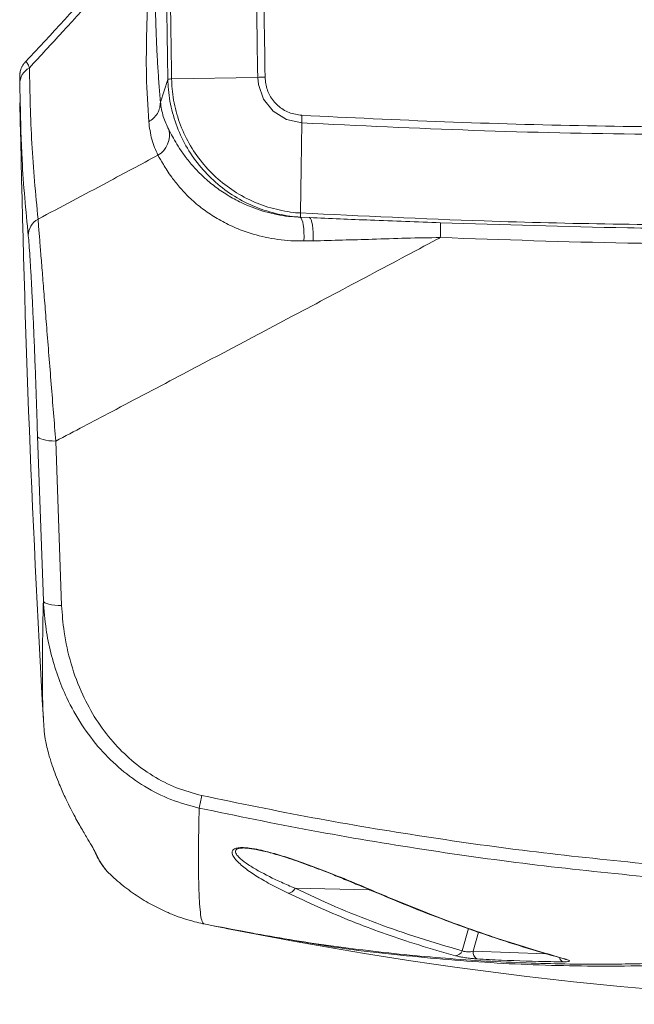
# Model space of a CAD drawing. Header units: millimetres. Extents: x 0 to 8410, y 0 to 5940.
# Tile 302 of 319: x 7117 to 7275, y 3503 to 3754. Entities that reach past the tile are written whole.
import ezdxf

# ---------------------------------------------------------------- set-up
doc = ezdxf.new("R2010")
doc.units = ezdxf.units.MM
doc.header["$LTSCALE"] = 10

msp = doc.modelspace()

# ---------------------------------------------------------------- linework, layer by layer
at = {"color": 8, "linetype": 'Continuous', "lineweight": 0}
for p, q in [((7153.42183, 3733.106318), (7155.322473, 3738.892976)), ((7189.183439, 3703.708711), (7189.168478, 3703.674379)), ((7189.168478, 3703.674379), (7191.550816, 3703.580919)), ((7191.550816, 3703.580919), (7189.183439, 3703.708711)), ((7192.440028, 3697.640363), (7190.119113, 3697.605792)), ((7123.502324, 3605.706158), (7121.999974, 3647.773686)), ((7126.667465, 3646.50518), (7128.168802, 3604.489747)), ((7136.531512, 3541.899148), (7136.916707, 3541.184369)), ((7187.841366, 3532.235208), (7206.838052, 3531.881514)), ((7230.524386, 3516.289297), (7232.141028, 3521.92587)), ((7234.750117, 3521.035376), (7233.353104, 3516.164604)), ((7233.353104, 3516.164604), (7251.938629, 3515.529338))]:
    msp.add_line(p, q, dxfattribs=at)
at = {"color": 7, "linetype": 'Continuous', "lineweight": 0}
for p, q in [((7155.322428, 3738.900247), (7155.322473, 3738.892976)), ((7156.271617, 3739.014927), (7178.280125, 3739.411894)), ((7117.598738, 3732.908192), (7117.449741, 3737.660232)), ((7189.183439, 3703.708711), (7189.191754, 3703.708473)), ((7123.501192, 3575.488511), (7123.49927, 3575.527373)), ((7123.723413, 3572.27284), (7123.869176, 3571.049395)), ((7139.279525, 3537.18895), (7139.548148, 3536.850515)), ((7139.524232, 3536.835018), (7139.712195, 3536.631647)), ((7164.518767, 3523.145829), (7165.343386, 3522.976731)), ((7167.239468, 3522.59523), (7177.165712, 3520.807687))]:
    msp.add_line(p, q, dxfattribs=at)
at = {"color": 8, "linetype": 'Continuous', "lineweight": 0, "flags": 128}
for points in [[(7189.528103, 3727.792326), (7189.528043, 3727.792326), (7185.63437, 3728.675547), (7182.247247, 3730.792108), (7179.770063, 3733.88249), (7178.456958, 3737.585846), (7178.280111, 3739.411894), (7178.280111, 3739.411894)], [(7189.168478, 3703.674379), (7189.398955, 3703.462663), (7189.609329, 3703.051868), (7189.792301, 3702.456299), (7189.941551, 3701.696578), (7190.051938, 3700.798813), (7190.11962, 3699.794236), (7190.142284, 3698.717418), (7190.119113, 3697.605792)], [(7191.550816, 3703.580919), (7191.764991, 3703.374329), (7191.960405, 3702.973905), (7192.130472, 3702.393356), (7192.26947, 3701.651994), (7192.37272, 3700.774852), (7192.43678, 3699.791494), (7192.459459, 3698.734823), (7192.440028, 3697.640363)], [(7121.999974, 3647.773686), (7122.12133, 3647.512499), (7122.405331, 3647.266689), (7122.842486, 3647.044364), (7123.418222, 3646.852914), (7124.113302, 3646.698895), (7124.904539, 3646.587435), (7125.765513, 3646.522108), (7126.667465, 3646.50518)], [(7123.502324, 3605.706158), (7123.623635, 3605.446878), (7123.907561, 3605.204526), (7124.344627, 3604.987326), (7124.920244, 3604.802433), (7125.61519, 3604.656163), (7126.406263, 3604.553166), (7127.267043, 3604.497138), (7128.168802, 3604.489747)], [(7136.5793, 3541.680756), (7136.627595, 3541.585389), (7136.916707, 3541.184369)], [(7256.798024, 3514.13137), (7256.897303, 3514.107052), (7257.12883, 3514.084879)]]:
    msp.add_lwpolyline(points, dxfattribs=at)
at = {"color": 7, "linetype": 'Continuous', "lineweight": 0, "flags": 128}
msp.add_lwpolyline([(7189.241524, 3704.760495), (7189.384128, 3716.221038), (7189.528103, 3727.792564)], dxfattribs=at)
at = {"color": 8, "linetype": 'Continuous', "lineweight": 0}
for centre, radius, start, end in [((7122.171871, 3737.699672), 4.722295, 118.08143945, 180.47852556), ((7149.822128, 3724.630371), 5.906497, 300.13758502, 14.5056763), ((7124.410691, 3698.976505), 4.771581, 118.47514542, 180.37557726), ((7143.872468, 3701.813123), 81.164837, 357.65144489, 0.32426911), ((6969.753807, 3597.791442), 198.736343, 346.89730669, 347.8396783), ((7185.974888, 3533.010813), 2.021213, 272.05638236, 337.43493277), ((7209.146278, 3532.066166), 1.070854, 246.51668298, 273.08342915), ((7228.764485, 3516.846987), 1.846151, 271.51150342, 342.41725249), ((7235.197527, 3515.845495), 1.871824, 170.18427428, 242.08624159), ((7256.937614, 3514.845278), 1.527383, 191.72490925, 246.77914595)]:
    msp.add_arc(centre, radius, start, end, dxfattribs=at)
at = {"color": 7, "linetype": 'Continuous', "lineweight": 0}
for centre, radius, start, end in [((11151.817261, 3807.574759), 4035, 181.060325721, 183.297379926), ((7366.817261, 4507.574759), 1005, 258.717778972, 269.646402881)]:
    msp.add_arc(centre, radius, start, end, dxfattribs=at)
at = {"color": 8, "linetype": 'Continuous', "lineweight": 0}
for points, knots in [([(7178.28014, 3739.411894), (7178.10116, 3751.316149), (7177.743186, 3775.125596), (7177.708977, 3798.937717), (7177.691872, 3810.844246)], [0, 0, 0, 0, 0.49998033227, 1, 1, 1, 1]), ([(7179.581042, 3810.842696), (7179.598144, 3798.941969), (7179.632346, 3775.141529), (7179.990347, 3751.343766), (7180.169339, 3739.445391)], [0, 0, 0, 0, 0.5000213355, 1, 1, 1, 1]), ([(7155.322473, 3738.892976), (7155.166037, 3749.120073), (7154.844035, 3770.171202), (7154.772022, 3791.224692), (7154.734994, 3802.049938)], [0, 0, 0, 0, 0.4858217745, 1, 1, 1, 1]), ([(7155.685897, 3802.051488), (7155.722922, 3791.229063), (7155.794811, 3770.215712), (7156.115898, 3749.204713), (7156.271617, 3739.014927)], [0, 0, 0, 0, 0.5150261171, 1, 1, 1, 1]), ([(7150.8512, 3775.139514), (7150.063727, 3774.29993), (7142.52416, 3766.261437), (7132.207856, 3755.18104), (7122.739901, 3744.897429), (7119.948964, 3741.866055)], [0, 0, 0, 0, 0.0759970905, 0.7276250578, 1, 1, 1, 1]), ([(7150.424237, 3728.077236), (7150.186688, 3731.974073), (7149.711602, 3739.767538), (7149.880745, 3751.663349), (7150.352648, 3763.535428), (7150.68503, 3771.271807), (7150.8512, 3775.139514)], [0, 0, 0, 0, 0.2500315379, 0.5000497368, 0.7500560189, 1, 1, 1, 1]), ([(7152.106385, 3759.583178), (7152.108238, 3759.399097), (7152.117755, 3758.453577), (7152.149669, 3756.7191), (7152.202765, 3754.456094), (7152.272821, 3752.166248), (7152.354587, 3749.958604), (7152.447054, 3747.835002), (7152.542159, 3745.904398), (7152.651442, 3743.892856), (7152.822879, 3741.040354), (7153.071192, 3737.403662), (7153.308229, 3734.498588), (7153.42183, 3733.106318)], [0, 0, 0, 0, 0.0211802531, 0.1087906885, 0.1999399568, 0.2822218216, 0.3725465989, 0.453692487, 0.5256599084, 0.5931243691, 0.682388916, 0.8477834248, 1, 1, 1, 1]), ([(7118.806074, 3743.190828), (7118.828965, 3743.230489), (7118.990178, 3743.509801), (7119.367538, 3743.170642), (7119.755032, 3742.301194), (7119.948964, 3741.866055)], [0, 0, 0, 0, 0.0763546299, 0.5377361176, 1, 1, 1, 1]), ([(7119.948964, 3741.866055), (7120.069241, 3735.434489), (7120.309824, 3722.569787), (7121.527031, 3709.637681), (7122.135709, 3703.170839)], [0, 0, 0, 0, 0.4999390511, 1, 1, 1, 1]), ([(7189.191754, 3703.708473), (7189.189017, 3703.708632), (7188.302409, 3703.760087), (7185.404068, 3704.041746), (7180.568862, 3705.115286), (7174.935581, 3707.392019), (7169.787015, 3710.585249), (7165.229551, 3714.573614), (7161.411041, 3719.291576), (7158.410723, 3724.585368), (7156.374422, 3730.312097), (7155.476692, 3735.157542), (7155.358018, 3738.036775), (7155.322428, 3738.900247)], [0, 0, 0, 0, 0.00015325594, 0.04964752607, 0.16264519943, 0.27564155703, 0.38773255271, 0.49982380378, 0.61277468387, 0.72572499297, 0.83867140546, 0.95161811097, 1, 1, 1, 1]), ([(7156.273405, 3739.015046), (7156.307372, 3738.182019), (7156.421434, 3735.384651), (7157.290801, 3730.670615), (7159.271773, 3725.089196), (7162.193354, 3719.929752), (7165.913803, 3715.332534), (7170.355621, 3711.445206), (7175.374198, 3708.342196), (7180.864027, 3706.103221), (7185.572416, 3705.136571), (7188.384896, 3704.761567), (7189.241519, 3704.761568), (7189.241539, 3704.761568)], [0, 0, 0, 0, 0.0479420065, 0.1609927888, 0.2740420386, 0.3871016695, 0.5001594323, 0.6123771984, 0.7245967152, 0.8377012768, 0.9508058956, 0.999998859, 1, 1, 1, 1]), ([(7180.169384, 3739.445391), (7180.284353, 3738.340185), (7180.452912, 3736.71982), (7181.609397, 3734.234992), (7183.343499, 3732.066393), (7186.239316, 3730.209491), (7188.470166, 3729.883034), (7189.585487, 3729.719821)], [0, 0, 0, 0, 0.22190947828, 0.32534609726, 0.54876663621, 0.77440416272, 1, 1, 1, 1]), ([(7153.42183, 3733.106318), (7153.388537, 3732.61113), (7153.320753, 3731.60291), (7152.691199, 3730.181471), (7151.731371, 3728.936472), (7150.854781, 3728.360251), (7150.424237, 3728.077236)], [0, 0, 0, 0, 0.24557995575, 0.50000821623, 0.75442524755, 1, 1, 1, 1]), ([(7153.42183, 3733.106318), (7153.613684, 3731.854955), (7153.997884, 3729.349037), (7155.025753, 3727.190466), (7155.540343, 3726.109806)], [0, 0, 0, 0, 0.4993631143, 1, 1, 1, 1]), ([(7119.639213, 3698.945227), (7119.018487, 3705.414492), (7117.929547, 3716.763528), (7117.698207, 3728.053722), (7117.598738, 3732.908192)], [0, 0, 0, 0, 0.5700277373, 1, 1, 1, 1]), ([(7152.787651, 3719.522301), (7152.208389, 3720.847058), (7151.048142, 3723.500512), (7150.632411, 3726.550152), (7150.424237, 3728.077236)], [0, 0, 0, 0, 0.49925755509, 1, 1, 1, 1]), ([(7189.585517, 3729.720417), (7201.745294, 3729.124099), (7226.066071, 3727.931404), (7262.598619, 3726.94342), (7299.195625, 3726.540253), (7335.846212, 3726.800354), (7372.537353, 3727.651152), (7396.97763, 3728.758566), (7409.197143, 3729.312244)], [0, 0, 0, 0, 0.1663552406, 0.332727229, 0.4990822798, 0.6660491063, 0.8330330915, 1, 1, 1, 1]), ([(7155.540343, 3726.109806), (7155.768526, 3725.671072), (7156.225446, 3724.792541), (7157.261581, 3722.915256), (7158.630413, 3720.73015), (7160.427334, 3718.259822), (7162.680514, 3715.647747), (7165.349676, 3713.077304), (7168.413876, 3710.677843), (7171.756877, 3708.549408), (7175.906236, 3706.46859), (7180.972021, 3704.737025), (7185.65171, 3703.86433), (7188.418708, 3703.714877), (7189.168478, 3703.674379)], [0, 0, 0, 0, 0.0899607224, 0.180139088, 0.2700484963, 0.3565559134, 0.4433326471, 0.5297275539, 0.6056687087, 0.6818926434, 0.7578049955, 0.8599124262, 0.9620406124, 1, 1, 1, 1]), ([(7409.285988, 3727.382246), (7398.311452, 3726.878913), (7376.358755, 3725.872081), (7343.404946, 3725.015687), (7310.441466, 3724.636086), (7273.797843, 3724.811566), (7233.472682, 3725.6797), (7204.179185, 3727.088377), (7189.528133, 3727.792922)], [0, 0, 0, 0, 0.149861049, 0.2997716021, 0.4496330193, 0.5995440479, 0.799713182, 1, 1, 1, 1]), ([(7122.135709, 3703.170839), (7128.013957, 3706.30067), (7138.23041, 3711.740347), (7148.448676, 3717.202788), (7152.787651, 3719.522301)], [0, 0, 0, 0, 0.57537079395, 1, 1, 1, 1]), ([(7190.119113, 3697.605792), (7189.272602, 3697.607543), (7186.207901, 3697.613881), (7180.985248, 3698.260137), (7175.340945, 3699.792754), (7170.713073, 3701.763159), (7167.005512, 3703.822869), (7163.626989, 3706.182974), (7160.69463, 3708.758368), (7158.214791, 3711.407601), (7155.917068, 3714.33963), (7154.031792, 3717.32959), (7153.202393, 3718.791347), (7152.787651, 3719.522301)], [0, 0, 0, 0, 0.04254926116, 0.15404497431, 0.26547659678, 0.34373223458, 0.42229316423, 0.50052978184, 0.58411021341, 0.66807031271, 0.75172339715, 0.87584886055, 1, 1, 1, 1]), ([(7122.135709, 3703.170839), (7122.200711, 3702.377295), (7122.330716, 3700.790198), (7122.622795, 3697.173819), (7122.977436, 3692.754003), (7123.39112, 3687.577379), (7123.853638, 3681.773916), (7124.367732, 3675.315741), (7124.922361, 3668.347121), (7125.506562, 3661.015168), (7126.094451, 3653.651702), (7126.47645, 3648.887485), (7126.667465, 3646.50518)], [0, 0, 0, 0, 0.0954208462, 0.1908426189, 0.2858606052, 0.3809023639, 0.4777953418, 0.5747192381, 0.6805522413, 0.7864205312, 0.8932014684, 1, 1, 1, 1]), ([(7189.241539, 3704.759661), (7204.884179, 3704.005681), (7231.49129, 3702.723211), (7269.118305, 3701.849041), (7302.073679, 3701.553673), (7335.035189, 3701.797444), (7371.837481, 3702.595863), (7397.630974, 3703.776509), (7412.447865, 3704.454723)], [0, 0, 0, 0, 0.2105303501, 0.358098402, 0.5056664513, 0.653234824, 0.8008031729, 1, 1, 1, 1]), ([(7191.550816, 3703.580919), (7196.737233, 3703.360066), (7207.87771, 3702.885671), (7219.059738, 3702.486054), (7225.036006, 3702.272478)], [0, 0, 0, 0, 0.4655471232, 1, 1, 1, 1]), ([(7225.036006, 3702.272478), (7240.969705, 3701.756092), (7266.027838, 3700.943998), (7300.237804, 3700.688946), (7323.068391, 3700.796871), (7344.827245, 3701.132438), (7373.118126, 3701.801086), (7396.823889, 3702.937887), (7412.475317, 3703.688446)], [0, 0, 0, 0, 0.2551332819, 0.4012353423, 0.5473374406, 0.6203777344, 0.7493592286, 1, 1, 1, 1]), ([(7121.999974, 3647.773686), (7121.933217, 3649.939314), (7121.799718, 3654.270102), (7121.569802, 3660.953661), (7121.322438, 3667.604743), (7121.067524, 3673.911767), (7120.810192, 3679.754261), (7120.558361, 3684.988971), (7120.309137, 3689.651635), (7120.069048, 3693.617513), (7119.840698, 3696.846959), (7119.706375, 3698.245807), (7119.639213, 3698.945227)], [0, 0, 0, 0, 0.1080533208, 0.2160833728, 0.3226003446, 0.4290726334, 0.5258746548, 0.6226364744, 0.7169376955, 0.8112067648, 0.9056039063, 1, 1, 1, 1]), ([(7224.969129, 3698.487106), (7224.714041, 3698.351085), (7218.333363, 3694.948706), (7205.827084, 3688.291708), (7184.190018, 3676.808946), (7162.555422, 3665.373825), (7142.294444, 3654.705276), (7131.419773, 3648.998905), (7126.667465, 3646.50518)], [0, 0, 0, 0, 0.0077827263, 0.1946742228, 0.3815710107, 0.6680087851, 0.8549174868, 1, 1, 1, 1]), ([(7224.969129, 3698.487106), (7222.062013, 3698.44211), (7216.240637, 3698.352008), (7205.365091, 3697.971369), (7197.468202, 3697.769132), (7192.440028, 3697.640363)], [0, 0, 0, 0, 0.2659910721, 0.5326356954, 1, 1, 1, 1]), ([(7416.005164, 3700.258795), (7407.621291, 3699.771447), (7390.853514, 3698.796751), (7365.999849, 3697.818346), (7344.960363, 3697.252993), (7323.167007, 3696.894659), (7300.300024, 3696.775487), (7266.03308, 3697.048056), (7240.931025, 3697.927735), (7224.969129, 3698.487106)], [0, 0, 0, 0, 0.1317988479, 0.2635982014, 0.3903519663, 0.4621286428, 0.6057008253, 0.7492730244, 1, 1, 1, 1]), ([(7123.49927, 3575.527373), (7123.464874, 3576.168508), (7123.357419, 3578.171468), (7123.256, 3582.500446), (7123.228935, 3588.927684), (7123.299957, 3596.541524), (7123.434869, 3602.65128), (7123.502324, 3605.706158)], [0, 0, 0, 0, 0.1048695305, 0.3276213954, 0.5503730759, 0.7751865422, 1, 1, 1, 1]), ([(7163.316111, 3552.738491), (7160.886226, 3553.389177), (7156.025582, 3554.690785), (7149.312869, 3558.119317), (7143.262227, 3562.469876), (7137.840565, 3567.768823), (7133.171717, 3573.926817), (7129.615137, 3580.305933), (7127.068326, 3586.510872), (7125.320577, 3592.378172), (7124.00818, 3598.786973), (7123.681267, 3603.25855), (7123.502324, 3605.706158)], [0, 0, 0, 0, 0.1041086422, 0.2082547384, 0.3110894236, 0.4139763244, 0.5244864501, 0.6350538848, 0.721677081, 0.8085215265, 0.8951903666, 1, 1, 1, 1]), ([(7128.168802, 3604.489747), (7128.330475, 3602.238247), (7128.69168, 3597.208011), (7130.418867, 3589.511243), (7133.199971, 3581.997005), (7136.857461, 3575.317505), (7141.057097, 3569.679097), (7145.94475, 3564.82327), (7151.393721, 3560.845006), (7157.449029, 3557.709314), (7161.837279, 3556.521718), (7164.030905, 3555.928055)], [0, 0, 0, 0, 0.1065227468, 0.2379901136, 0.369385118, 0.4801329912, 0.5908126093, 0.6928982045, 0.7949199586, 0.8974833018, 1, 1, 1, 1]), ([(7164.030905, 3555.928055), (7173.458423, 3553.981222), (7192.313461, 3550.087557), (7220.838852, 3545.338958), (7249.512219, 3541.323336), (7268.73828, 3539.38557), (7278.35131, 3538.416687)], [0, 0, 0, 0, 0.2495452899, 0.4990906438, 0.7495453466, 1, 1, 1, 1]), ([(7163.316111, 3552.738491), (7163.273409, 3550.606888), (7163.188005, 3546.343681), (7163.142348, 3540.856138), (7163.157399, 3536.044903), (7163.244269, 3531.737547), (7163.415477, 3528.09471), (7163.689364, 3525.327444), (7164.048674, 3523.551273), (7164.365418, 3523.28036), (7164.523791, 3523.144904)], [0, 0, 0, 0, 0.1138219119, 0.2276439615, 0.3420490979, 0.4564543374, 0.5918471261, 0.7272399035, 0.8636199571, 1, 1, 1, 1]), ([(7278.666209, 3535.083118), (7269.001619, 3536.052358), (7249.672449, 3537.990837), (7220.774811, 3542.02666), (7191.956556, 3546.818037), (7172.862923, 3550.765007), (7163.316111, 3552.738491)], [0, 0, 0, 0, 0.2495401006, 0.4990799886, 0.7495401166, 1, 1, 1, 1]), ([(7186.047415, 3530.990902), (7184.670533, 3531.673197), (7181.912513, 3533.039895), (7178.160323, 3535.175115), (7174.948043, 3537.351121), (7172.922566, 3539.180498), (7171.841292, 3540.623737), (7171.618146, 3541.580812), (7172.092351, 3542.25613), (7173.170746, 3542.593722), (7174.554083, 3542.6581), (7176.458695, 3542.489333), (7178.626842, 3542.097093), (7180.935141, 3541.545492), (7183.802382, 3540.747132), (7187.205907, 3539.674016), (7191.007169, 3538.333853), (7196.10731, 3536.409023), (7202.317515, 3533.9248), (7206.907731, 3531.973137), (7209.203879, 3530.996862)], [0, 0, 0, 0, 0.08605962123, 0.17238517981, 0.25833694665, 0.34388433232, 0.38695939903, 0.42984709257, 0.46444954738, 0.48544791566, 0.50659897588, 0.5251256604, 0.55349983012, 0.57958110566, 0.60573537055, 0.65794337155, 0.71042911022, 0.7628852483, 0.88138888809, 1, 1, 1, 1]), ([(7175.167884, 3542.498413), (7175.100578, 3542.504476), (7174.616272, 3542.548105), (7174.14774, 3542.514032), (7173.449602, 3542.426021), (7172.752339, 3542.183057), (7172.492581, 3541.581558), (7172.921142, 3540.730857), (7174.042353, 3539.588414), (7175.86319, 3538.240481), (7179.259824, 3536.202872), (7183.288928, 3534.184812), (7186.665239, 3532.738891), (7187.841366, 3532.235208)], [0, 0, 0, 0, 0.0048704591, 0.0350457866, 0.0428022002, 0.0810596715, 0.1462459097, 0.2289648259, 0.3138387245, 0.4476043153, 0.5815118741, 0.8542209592, 1, 1, 1, 1]), ([(7136.916707, 3541.184369), (7137.022997, 3540.957474), (7137.554487, 3539.822913), (7138.441885, 3538.291817), (7139.400305, 3537.039256), (7139.712195, 3536.631647)], [0, 0, 0, 0, 0.1442964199, 0.7215361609, 1, 1, 1, 1]), ([(7187.841366, 3532.235208), (7191.269079, 3530.631737), (7198.124505, 3527.424794), (7208.705166, 3523.230508), (7219.479357, 3519.448372), (7226.842708, 3517.342322), (7230.524386, 3516.289297)], [0, 0, 0, 0, 0.2495995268, 0.4991991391, 0.7495994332, 1, 1, 1, 1]), ([(7228.813182, 3515.001479), (7228.027619, 3515.217833), (7224.099595, 3516.299662), (7214.846964, 3519.126046), (7201.254773, 3523.989721), (7191.11945, 3528.655833), (7186.047415, 3530.990902)], [0, 0, 0, 0, 0.0531204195, 0.26561627, 0.6324912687, 1, 1, 1, 1]), ([(7209.203879, 3530.996862), (7210.057931, 3530.634342), (7214.328398, 3528.821648), (7224.498856, 3524.72933), (7239.667451, 3519.199321), (7251.305182, 3515.790627), (7257.12883, 3514.084879)], [0, 0, 0, 0, 0.0529409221, 0.264717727, 0.6320566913, 1, 1, 1, 1]), ([(7234.321247, 3514.191452), (7233.926081, 3514.219455), (7233.135144, 3514.275504), (7231.737057, 3514.444707), (7230.417321, 3514.650306), (7229.42572, 3514.844769), (7228.982925, 3514.958052), (7228.813182, 3515.001479)], [0, 0, 0, 0, 0.224954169, 0.4502523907, 0.6656779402, 0.8718395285, 1, 1, 1, 1]), ([(7230.524386, 3516.289297), (7230.603558, 3516.250264), (7230.807423, 3516.149754), (7231.303426, 3516.031706), (7231.98991, 3515.979982), (7232.725607, 3516.021545), (7233.140658, 3516.11617), (7233.353104, 3516.164604)], [0, 0, 0, 0, 0.12606399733, 0.3246096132, 0.53360565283, 0.76127321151, 1, 1, 1, 1]), ([(7256.335403, 3513.441625), (7255.285315, 3513.45595), (7250.03467, 3513.527576), (7242.694953, 3513.750662), (7236.409492, 3514.081527), (7234.321247, 3514.191452)], [0, 0, 0, 0, 0.14305298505, 0.71529293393, 1, 1, 1, 1]), ([(7257.12883, 3514.084879), (7257.36191, 3514.011991), (7257.82832, 3513.866138), (7258.034555, 3513.674772), (7257.831931, 3513.531812), (7257.256113, 3513.447145), (7256.637296, 3513.443435), (7256.335403, 3513.441625)], [0, 0, 0, 0, 0.2008903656, 0.4019954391, 0.6007255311, 0.8052116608, 1, 1, 1, 1])]:
    msp.add_open_spline(points, degree=3, knots=knots, dxfattribs=at)
at = {"color": 7, "linetype": 'Continuous', "lineweight": 0}
for points, knots in [([(7151.770095, 3778.496567), (7147.551754, 3774.041154), (7136.47401, 3762.340838), (7125.556094, 3750.519788), (7118.795659, 3743.200126)], [0, 0, 0, 0, 0.3807942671, 1, 1, 1, 1]), ([(7118.789191, 3743.204776), (7118.742048, 3743.159731), (7118.493134, 3742.921901), (7118.169996, 3742.418636), (7117.838358, 3741.767049), (7117.645344, 3741.186139), (7117.546579, 3740.735606), (7117.502062, 3740.429347), (7117.478256, 3740.189003), (7117.466892, 3740.00798), (7117.454119, 3739.725554), (7117.446436, 3739.268456), (7117.442719, 3738.693561), (7117.446217, 3738.154803), (7117.447103, 3738.018337)], [0, 0, 0, 0, 0.0143836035, 0.0759443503, 0.1307058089, 0.1772991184, 0.2149667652, 0.2466695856, 0.2823296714, 0.3383688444, 0.4173377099, 0.6239523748, 0.9047484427, 1, 1, 1, 1]), ([(7155.322428, 3738.900247), (7155.322426, 3738.902357), (7155.322423, 3738.906579), (7155.322573, 3738.912919), (7155.323248, 3738.923277), (7155.327474, 3738.935201), (7155.357624, 3738.949659), (7155.521515, 3738.971752), (7155.885749, 3738.996462), (7156.198638, 3739.011365), (7156.273405, 3739.014927)], [0, 0, 0, 0, 0.0028672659, 0.0057374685, 0.0112915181, 0.0316659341, 0.1122038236, 0.4361497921, 0.8652648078, 1, 1, 1, 1]), ([(7178.28014, 3739.411894), (7178.559623, 3739.41691), (7179.118588, 3739.426944), (7179.81909, 3739.439242), (7180.169339, 3739.445391)], [0, 0, 0, 0, 0.5000016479, 1, 1, 1, 1]), ([(7189.528103, 3727.792326), (7189.531949, 3728.082605), (7189.539639, 3728.663148), (7189.570205, 3729.367603), (7189.585487, 3729.719821)], [0, 0, 0, 0, 0.5000139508, 1, 1, 1, 1]), ([(7189.250688, 3704.760137), (7189.242989, 3704.542003), (7189.226896, 3704.086011), (7189.227031, 3703.805767), (7189.227616, 3703.725098), (7189.220116, 3703.711184), (7189.207821, 3703.708638), (7189.200157, 3703.708275), (7189.194563, 3703.708407), (7189.191754, 3703.708473)], [0, 0, 0, 0, 0.393395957, 0.8223608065, 0.9517923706, 0.9844881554, 0.9922089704, 0.9960879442, 1, 1, 1, 1]), ([(7123.512278, 3575.528446), (7123.551849, 3574.678104), (7123.600734, 3573.627604), (7123.707346, 3572.49006), (7123.72766, 3572.273317)], [0, 0, 0, 0, 0.8094643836, 1, 1, 1, 1]), ([(7123.869176, 3571.049395), (7123.920378, 3570.73409), (7124.02407, 3570.095551), (7124.345742, 3568.526468), (7124.793938, 3566.746565), (7125.286684, 3565.059482), (7125.826251, 3563.371334), (7126.59563, 3561.210497), (7127.485851, 3558.984952), (7128.307103, 3557.089737), (7129.200613, 3555.143615), (7130.230716, 3553.044908), (7131.686394, 3550.261953), (7133.323214, 3547.362735), (7134.918498, 3544.675366), (7136.04856, 3542.820344), (7136.408142, 3542.134469), (7136.531512, 3541.899148)], [0, 0, 0, 0, 0.072252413, 0.1463211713, 0.2100072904, 0.2421222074, 0.275298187, 0.3243897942, 0.3733097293, 0.4094421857, 0.4465319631, 0.5081132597, 0.571232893, 0.6921063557, 0.8160756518, 0.9368963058, 1, 1, 1, 1]), ([(7136.337618, 3542.176548), (7136.422742, 3542.015727), (7136.537913, 3541.798138), (7136.576634, 3541.707597), (7136.586736, 3541.683975)], [0, 0, 0, 0, 0.7391067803, 1, 1, 1, 1]), ([(7175.168286, 3542.50187), (7175.399398, 3542.488976), (7175.954299, 3542.458016), (7177.015534, 3542.312308), (7178.321419, 3542.076309), (7179.842907, 3541.737311), (7181.574182, 3541.292306), (7183.555365, 3540.725422), (7185.811765, 3540.024955), (7188.331948, 3539.176594), (7191.190311, 3538.153352), (7194.389206, 3536.957839), (7197.877801, 3535.592269), (7201.583219, 3534.085452), (7205.248399, 3532.559364), (7207.611641, 3531.555495), (7208.720471, 3531.084481)], [0, 0, 0, 0, 0.0187387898, 0.0449920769, 0.075379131, 0.1113273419, 0.1538374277, 0.2031603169, 0.2629069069, 0.3331685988, 0.4131945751, 0.5116764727, 0.6226997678, 0.7439722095, 0.8798720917, 1, 1, 1, 1]), ([(7136.585916, 3541.708771), (7136.878462, 3541.086606), (7137.509887, 3539.74374), (7138.425152, 3538.244287), (7139.120947, 3537.384829), (7139.279525, 3537.18895)], [0, 0, 0, 0, 0.39995001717, 0.86324302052, 1, 1, 1, 1]), ([(7139.712195, 3536.631647), (7140.937439, 3535.482412), (7143.388246, 3533.183641), (7147.270213, 3530.348127), (7151.263488, 3527.894923), (7154.001372, 3526.636575), (7155.37041, 3526.007357)], [0, 0, 0, 0, 0.2467431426, 0.4935508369, 0.7467577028, 1, 1, 1, 1]), ([(7399.162571, 3531.597081), (7397.066816, 3531.012325), (7392.64922, 3529.779731), (7385.662459, 3527.958707), (7377.975795, 3526.070861), (7369.581828, 3524.158225), (7361.937086, 3522.560398), (7355.207161, 3521.258137), (7349.556465, 3520.231351), (7343.226151, 3519.158455), (7336.619957, 3518.13139), (7330.166961, 3517.222603), (7324.754501, 3516.52756), (7319.952888, 3515.9598), (7315.455754, 3515.469662), (7309.962068, 3514.923909), (7303.604251, 3514.369783), (7296.367345, 3513.848409), (7289.137752, 3513.434087), (7281.723979, 3513.119252), (7274.233921, 3512.916958), (7262.582287, 3512.78277), (7246.642938, 3513.042942), (7226.118669, 3514.221659), (7205.526469, 3516.300659), (7185.193632, 3519.148832), (7171.948188, 3521.711866), (7165.345769, 3522.989455)], [0, 0, 0, 0, 0.0273578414, 0.0576670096, 0.090935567, 0.1271718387, 0.1663839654, 0.1896978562, 0.2139531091, 0.2391510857, 0.2711135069, 0.2987992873, 0.3219205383, 0.3404691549, 0.3602829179, 0.3794733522, 0.410719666, 0.4415201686, 0.4718730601, 0.5029723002, 0.5360845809, 0.5673825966, 0.6515290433, 0.7392779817, 0.8292182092, 0.9148708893, 1, 1, 1, 1]), ([(7208.725507, 3531.119052), (7210.238171, 3530.466443), (7214.941563, 3528.437259), (7222.788354, 3525.346019), (7232.244434, 3521.836821), (7241.608375, 3518.664662), (7249.794082, 3516.09463), (7254.836892, 3514.707093), (7256.807531, 3514.164868)], [0, 0, 0, 0, 0.09342600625, 0.29049355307, 0.48659752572, 0.68157675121, 0.87556591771, 1, 1, 1, 1]), ([(7155.37041, 3526.007357), (7155.798872, 3525.828571), (7157.947909, 3524.931831), (7160.953302, 3523.959298), (7163.629868, 3523.331314), (7164.419932, 3523.166079), (7164.506862, 3523.148355), (7164.523791, 3523.144904)], [0, 0, 0, 0, 0.14992944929, 0.75200065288, 0.97273626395, 0.99469070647, 1, 1, 1, 1]), ([(7186.132248, 3519.192878), (7187.991375, 3518.850286), (7198.010938, 3517.003929), (7216.315073, 3514.86377), (7240.995487, 3512.833685), (7265.939282, 3512.144597), (7291.101822, 3512.710032), (7316.446405, 3514.630372), (7341.720584, 3517.767031), (7358.454053, 3520.969114), (7366.817261, 3522.569481)], [0, 0, 0, 0, 0.03107625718, 0.16748205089, 0.30388663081, 0.44018429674, 0.58007989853, 0.72009321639, 0.8601055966, 1, 1, 1, 1]), ([(7256.796914, 3514.129344), (7256.894951, 3514.101084), (7257.067163, 3514.051443), (7257.095023, 3514.038652), (7257.107022, 3514.033142)], [0, 0, 0, 0, 0.5692836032, 1, 1, 1, 1])]:
    msp.add_open_spline(points, degree=3, knots=knots, dxfattribs=at)

doc.saveas('drawing.dxf')
